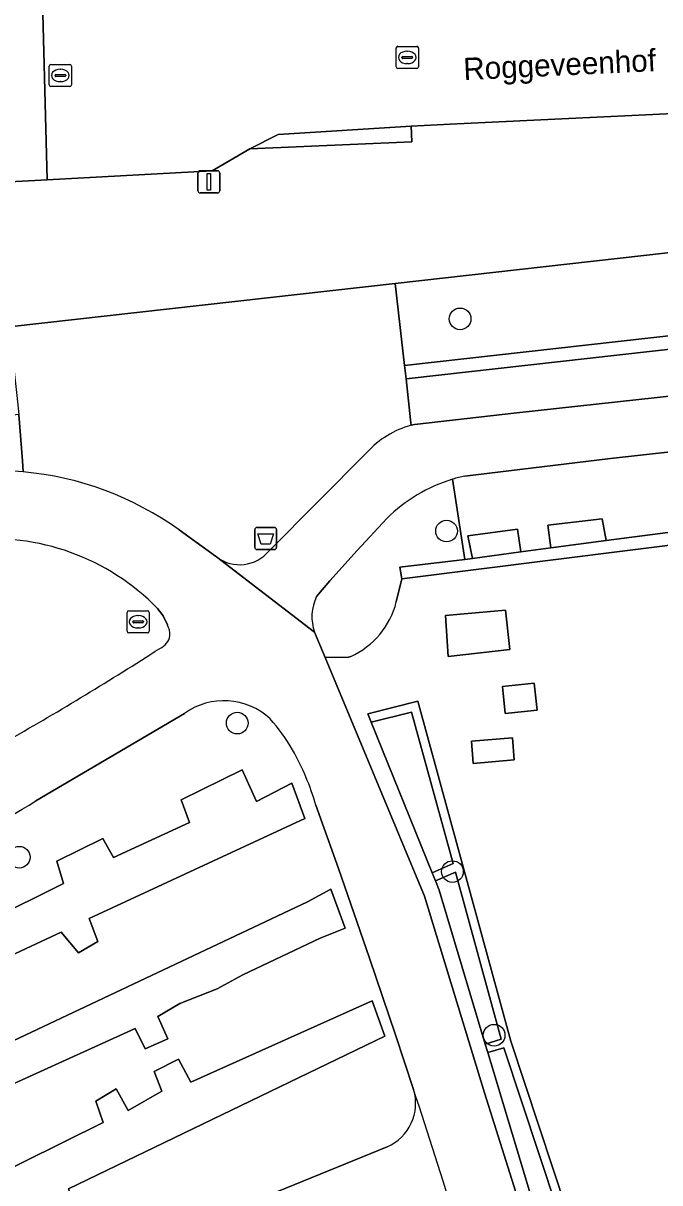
# Model space of a CAD drawing. Extents: x 161248 to 161848, y 384871 to 385383.
# Drawn here: x 161570.2 to 161598.9, y 385265.7 to 385318.1 of the extents above; entities that cross this region are included whole.
import ezdxf

# ---------------------------------------------------------------- set-up
doc = ezdxf.new("R2010")
doc.units = 0
for name, color, linetype in [('IMGEO_Afvalbak', 7, 'Continuous'), ('IMGEO_Boom', 7, 'Continuous'), ('IMGEO_Groenvoorziening', 7, 'Continuous'), ('IMGEO_Haag', 7, 'Continuous'), ('IMGEO_Hek', 7, 'Continuous'), ('IMGEO_Kolk', 7, 'Continuous'), ('IMGEO_Lichtmast', 7, 'Continuous'), ('IMGEO_Openbare_ruimte_label', 7, 'Continuous'), ('IMGEO_Parkeervlak_open', 7, 'Continuous'), ('IMGEO_Rijbaan_lokaal_open', 7, 'Continuous'), ('IMGEO_Rioolput', 7, 'Continuous'), ('IMGEO_Voetpad_gesloten', 7, 'Continuous'), ('IMGEO_Voetpad_halfverhard', 7, 'Continuous'), ('IMGEO_Voetpad_open', 7, 'Continuous')]:
    doc.layers.add(name, color=color, linetype=linetype)

msp = doc.modelspace()

# ---------------------------------------------------------------- linework, layer by layer
at = {"layer": 'IMGEO_Afvalbak'}
for p, q in [((161580.742, 385295.331), (161581.532, 385295.331)), ((161581.532, 385295.331), (161580.742, 385295.331)), ((161580.642, 385294.431), (161580.642, 385295.231)), ((161580.642, 385295.231), (161580.642, 385294.431)), ((161581.632, 385295.231), (161581.632, 385294.431)), ((161581.632, 385294.431), (161581.632, 385295.231)), ((161581.532, 385294.331), (161580.742, 385294.331)), ((161580.742, 385294.331), (161581.532, 385294.331))]:
    msp.add_line(p, q, dxfattribs=at)
msp.add_lwpolyline([(161580.785, 385295.045), (161581.489, 385295.045), (161581.34, 385294.575), (161580.934, 385294.575), (161580.785, 385295.045)], dxfattribs=at)
for centre, start, end in [((161580.742, 385295.231), 90, 180), ((161580.742, 385295.231), 90, 180), ((161581.532, 385295.231), 0, 90), ((161581.532, 385295.231), 360, 90), ((161580.742, 385294.431), 180, 270), ((161580.742, 385294.431), 180, 270), ((161581.532, 385294.431), 270, 0), ((161581.532, 385294.431), 270, 0)]:
    msp.add_arc(centre, 0.1, start, end, dxfattribs=at)
at = {"layer": 'IMGEO_Boom'}
for centre in [(161589.913, 385304.75), (161589.3, 385295.169), (161579.853, 385286.494), (161570.01, 385280.44), (161589.568, 385279.787), (161591.45, 385272.4)]:
    msp.add_circle(centre, 0.489, dxfattribs=at)
at = {"layer": 'IMGEO_Groenvoorziening'}
for points in [[(161641.615, 385301.67), (161640.058, 385301.531), (161639.748, 385301.503), (161638.964, 385311.532), (161638.643, 385315.896), (161589.461, 385313.536), (161587.705, 385313.449), (161587.742, 385312.751), (161580.423, 385312.423), (161578.726, 385311.437), (161571.271, 385311.033), (161565.904, 385310.742), (161565.986, 385309.143), (161566.151, 385305.927), (161559.46, 385305.43), (161557.427, 385304.94), (161543.364, 385306.723), (161500, 385302.086)], [(161414.256, 385250), (161410.885, 385280.109), (161410.162, 385286.563), (161475.044, 385293.779), (161521.676, 385299.004), (161534.85, 385300.481), (161543.938, 385301.499), (161569.562, 385304.383), (161586.988, 385306.345), (161622.8, 385310.376), (161633.809, 385311.615), (161634.458, 385305.787), (161634.818, 385302.549), (161643.668, 385222.865)], [(161587.706, 385299.943), (161587.682, 385300.195), (161587.477, 385302.042), (161587.409, 385302.649), (161586.988, 385306.345), (161569.562, 385304.383), (161569.909, 385301.291), (161569.997, 385300.438), (161570.159, 385298.333), (161570.191, 385297.839)], [(161623.518, 385303.767), (161623.412, 385304.548), (161623.245, 385306.057), (161587.477, 385302.042), (161587.682, 385300.195), (161587.706, 385299.943), (161587.861, 385299.981), (161592.477, 385300.503), (161614.231, 385302.891)], [(161570.191, 385297.839), (161570.159, 385298.333), (161569.997, 385300.438), (161535.217, 385296.515), (161535.39, 385294.333), (161535.413, 385294.069), (161566.889, 385297.751)], [(161622.111, 385297.21), (161609.425, 385295.743), (161607.813, 385295.557), (161607.548, 385298.946), (161607.494, 385299.64), (161605.215, 385299.388), (161605.275, 385298.69), (161605.56, 385295.301), (161604.309, 385295.144), (161587.287, 385293.014), (161587.034, 385291.969)], [(161604.004, 385298.548), (161605.275, 385298.69), (161605.215, 385299.388), (161596.705, 385298.446), (161590.125, 385297.653)], [(161581.293, 385294.274), (161585.709, 385298.718)], [(161589.571, 385297.508), (161590.134, 385293.89), (161590.476, 385293.931), (161590.268, 385294.958), (161592.51, 385295.254), (161592.649, 385294.227), (161594.007, 385294.407), (161593.873, 385295.426), (161596.32, 385295.715), (161596.511, 385294.738), (161600.574, 385295.275), (161600.447, 385296.271), (161601.666, 385296.389), (161604.17, 385296.685), (161604.004, 385298.548)], [(161587.287, 385293.014), (161587.187, 385293.539), (161590.134, 385293.89), (161589.571, 385297.508)], [(161586.604, 385295.734), (161585.262, 385294.293), (161584.032, 385292.927), (161583.431, 385292.218)], [(161577.229, 385295.216), (161578.874, 385294.035), (161578.924, 385293.996)], [(161587.034, 385291.969), (161587.287, 385293.014)], [(161576.709, 385290.925), (161576.507, 385291.336), (161576.254, 385291.67)], [(161583.344, 385290.595), (161583.815, 385289.464), (161584.874, 385289.465), (161584.977, 385289.503)], [(161584.977, 385289.503), (161584.874, 385289.465), (161583.815, 385289.464), (161588.302, 385278.678), (161591.012, 385269.794), (161594.277, 385259.437)], [(161594.735, 385264.483), (161592.208, 385272.136), (161588.009, 385287.479), (161585.754, 385286.91), (161585.905, 385286.535), (161587.727, 385286.995), (161589.6, 385280.148), (161588.648, 385279.737), (161588.797, 385279.366), (161589.707, 385279.759), (161591.772, 385272.214), (161591.052, 385271.998), (161591.167, 385271.615), (161591.887, 385271.831), (161594.289, 385264.559)], [(161577.471, 385286.933), (161570.764, 385282.982)], [(161584.428, 385279.934), (161583.408, 385282.782)], [(161587.814, 385269.946), (161586.998, 385272.418), (161585.818, 385275.88), (161584.428, 385279.934)], [(161558.726, 385274.313), (161566.764, 385259.266), (161586.614, 385267.358)]]:
    msp.add_lwpolyline(points, dxfattribs=at)
for points in [[(161586.988, 385306.345), (161587.409, 385302.649), (161623.177, 385306.667), (161622.8, 385310.376)], [(161587.477, 385302.042), (161623.245, 385306.057), (161623.177, 385306.667), (161587.409, 385302.649)], [(161604.309, 385295.144), (161605.56, 385295.301), (161605.275, 385298.69), (161604.004, 385298.548), (161604.17, 385296.685), (161604.258, 385295.705), (161601.784, 385295.435), (161600.574, 385295.275), (161596.511, 385294.738), (161594.007, 385294.407), (161592.649, 385294.227), (161590.476, 385293.931), (161590.134, 385293.89), (161587.187, 385293.539), (161587.287, 385293.014)], [(161590.476, 385293.931), (161592.649, 385294.227), (161592.51, 385295.254), (161590.268, 385294.958)], [(161594.007, 385294.407), (161596.511, 385294.738), (161596.32, 385295.715), (161593.873, 385295.426)], [(161591.959, 385291.593), (161589.252, 385291.358), (161589.368, 385289.497), (161592.162, 385289.824)], [(161589.368, 385289.497), (161589.252, 385291.358), (161591.959, 385291.593), (161592.162, 385289.824)], [(161593.386, 385287.077), (161593.262, 385288.294), (161591.831, 385288.148), (161591.954, 385286.932)], [(161591.954, 385286.932), (161591.831, 385288.148), (161593.262, 385288.294), (161593.386, 385287.077)], [(161599.45, 385249.36), (161598.005, 385248.835), (161597.889, 385249.219), (161597.655, 385250), (161597.576, 385250.262), (161595.77, 385256.279), (161595.654, 385256.666), (161593.477, 385263.921), (161593.362, 385264.304), (161591.167, 385271.615), (161591.052, 385271.998), (161588.966, 385278.948), (161588.797, 385279.366), (161588.648, 385279.737), (161585.905, 385286.535), (161585.754, 385286.91), (161588.009, 385287.479), (161592.208, 385272.136), (161594.735, 385264.483)], [(161588.648, 385279.737), (161589.6, 385280.148), (161587.727, 385286.995), (161585.905, 385286.535)], [(161592.355, 385284.83), (161592.272, 385285.831), (161590.422, 385285.676), (161590.505, 385284.676)], [(161590.505, 385284.676), (161590.422, 385285.676), (161592.272, 385285.831), (161592.355, 385284.83)], [(161573.176, 385277.666), (161573.559, 385276.626), (161572.684, 385276.115), (161571.908, 385277.053), (161562.776, 385272.79), (161561.923, 385274.236), (161572.017, 385279.251), (161571.71, 385280.253), (161573.79, 385281.287), (161574.261, 385280.424), (161577.698, 385282.007), (161577.315, 385283.035), (161580.08, 385284.387), (161580.719, 385282.951), (161582.312, 385283.783), (161582.899, 385282.193)], [(161582.899, 385282.193), (161582.312, 385283.783), (161580.719, 385282.951), (161580.08, 385284.387), (161577.315, 385283.035), (161577.698, 385282.007), (161574.261, 385280.424), (161573.79, 385281.287), (161571.71, 385280.253), (161572.017, 385279.251), (161561.923, 385274.236), (161562.776, 385272.79), (161571.908, 385277.053), (161572.684, 385276.115), (161573.559, 385276.626), (161573.176, 385277.666)], [(161591.052, 385271.998), (161591.772, 385272.214), (161589.707, 385279.759), (161588.797, 385279.366), (161588.966, 385278.948)], [(161583.026, 385278.426), (161584.076, 385278.999), (161584.726, 385277.237), (161583.601, 385276.789), (161580.113, 385275.13), (161578.947, 385274.492), (161577.26, 385273.828), (161576.265, 385273.251), (161576.713, 385272.243), (161575.703, 385271.792), (161575.244, 385272.705), (161565.034, 385268.072), (161564.307, 385269.594)], [(161577.26, 385273.828), (161578.947, 385274.492), (161580.113, 385275.13), (161583.601, 385276.789), (161584.726, 385277.237), (161584.076, 385278.999), (161583.026, 385278.426), (161564.307, 385269.594), (161565.034, 385268.072), (161575.244, 385272.705), (161575.703, 385271.792), (161576.713, 385272.243), (161576.265, 385273.251)], [(161585.937, 385273.952), (161586.523, 385272.363), (161572.238, 385265.46), (161572.583, 385264.445), (161571.696, 385263.922), (161571.033, 385264.898), (161567.317, 385263.175), (161566.527, 385264.862), (161573.806, 385268.46), (161573.473, 385269.425), (161574.386, 385269.973), (161574.934, 385268.996), (161576.456, 385269.876), (161576.098, 385270.764), (161577.202, 385271.313), (161577.763, 385270.273)], [(161586.523, 385272.363), (161585.937, 385273.952), (161577.763, 385270.273), (161577.202, 385271.313), (161576.098, 385270.764), (161576.456, 385269.876), (161574.934, 385268.996), (161574.386, 385269.973), (161573.473, 385269.425), (161573.806, 385268.46), (161566.527, 385264.862), (161567.317, 385263.175), (161571.033, 385264.898), (161571.696, 385263.922), (161572.583, 385264.445), (161572.238, 385265.46)], [(161593.362, 385264.304), (161594.289, 385264.559), (161591.887, 385271.831), (161591.167, 385271.615)]]:
    msp.add_lwpolyline(points, close=True, dxfattribs=at)
for centre, radius, start, end in [((161588.776, 385295.959), 4.125, 105.0295, 138.0221), ((161568.917, 385283.644), 14.252, 84.872, 98.1812), ((161568.912, 385283.652), 14.244, 54.2735, 84.8466), ((161591.669, 385290.63), 7.191, 106.967, 134.7842), ((161591.709, 385290.469), 7.357, 102.4367, 106.8976), ((161568.792, 385284.412), 10.409, 44.2053, 96.0833), ((161579.963, 385295.378), 1.729, 233.0747, 320.3113), ((161585.348, 385291.301), 2.125, 154.4486, 199.4147), ((161583.449, 385292.869), 3.696, 294.4206, 345.9135), ((161583.449, 385292.869), 3.696, 294.4206, 345.9135), ((161575.843, 385290.492), 0.968, 357.3761, 26.5344), ((161576.082, 385290.549), 0.735, 292.4833, 352.0831), ((161498.683, 385410.449), 143.434, 299.62866, 302.79051), ((161579.256, 385284.444), 3.063, 47.1639, 125.6447), ((161575.143, 385281.144), 8.315, 29.9016, 41.8364), ((161571.929, 385279.419), 11.961, 16.3308, 29.3916), ((161522.742, 385361.321), 91.887, 294.31608, 301.50844), ((161585.771, 385269.321), 2.136, 293.2407, 17.007)]:
    msp.add_arc(centre, radius, start, end, dxfattribs=at)
at = {"layer": 'IMGEO_Haag'}
msp.add_lwpolyline([(161604.309, 385295.144), (161605.56, 385295.301), (161605.275, 385298.69), (161604.004, 385298.548), (161604.17, 385296.685), (161604.258, 385295.705), (161601.784, 385295.435), (161600.574, 385295.275), (161596.511, 385294.738), (161594.007, 385294.407), (161592.649, 385294.227), (161590.476, 385293.931), (161590.134, 385293.89), (161587.187, 385293.539), (161587.287, 385293.014)], close=True, dxfattribs=at)
msp.add_lwpolyline([(161594.735, 385264.483), (161592.208, 385272.136), (161588.009, 385287.479), (161585.754, 385286.91), (161585.905, 385286.535), (161587.727, 385286.995), (161589.6, 385280.148), (161588.648, 385279.737), (161588.797, 385279.366), (161589.707, 385279.759), (161591.772, 385272.214), (161591.052, 385271.998), (161591.167, 385271.615), (161591.887, 385271.831), (161594.289, 385264.559)], dxfattribs=at)
at = {"layer": 'IMGEO_Hek'}
for points in [[(161586.988, 385306.345), (161622.8, 385310.376)], [(161569.562, 385304.383), (161586.988, 385306.345)]]:
    msp.add_lwpolyline(points, dxfattribs=at)
at = {"layer": 'IMGEO_Kolk'}
for p, q in [((161587.028, 385316.131), (161587.028, 385316.983)), ((161587.103, 385317.057), (161587.955, 385317.057)), ((161587.516, 385316.837), (161587.541, 385316.837)), ((161588.029, 385316.983), (161588.029, 385316.131)), ((161571.443, 385316.243), (161572.295, 385316.243)), ((161587.287, 385316.551), (161587.287, 385316.563)), ((161587.725, 385316.514), (161587.327, 385316.514)), ((161587.33, 385316.6), (161587.728, 385316.6)), ((161587.539, 385316.277), (161587.514, 385316.277)), ((161587.771, 385316.563), (161587.771, 385316.551)), ((161571.368, 385315.317), (161571.368, 385316.169)), ((161571.627, 385315.737), (161571.627, 385315.749)), ((161572.065, 385315.7), (161571.667, 385315.7)), ((161571.67, 385315.786), (161572.068, 385315.786)), ((161571.856, 385316.023), (161571.881, 385316.023)), ((161572.111, 385315.749), (161572.111, 385315.737)), ((161572.369, 385316.169), (161572.369, 385315.317)), ((161587.955, 385316.057), (161587.103, 385316.057)), ((161572.295, 385315.243), (161571.443, 385315.243)), ((161571.879, 385315.463), (161571.854, 385315.463))]:
    msp.add_line(p, q, dxfattribs=at)
for points in [[(161587.028, 385316.131), (161587.028, 385316.983)], [(161587.103, 385317.057), (161587.955, 385317.057)], [(161588.029, 385316.983), (161588.029, 385316.131)], [(161571.443, 385316.243), (161572.295, 385316.243)], [(161571.368, 385315.317), (161571.368, 385316.169)], [(161572.369, 385316.169), (161572.369, 385315.317)], [(161587.955, 385316.057), (161587.103, 385316.057)], [(161572.295, 385315.243), (161571.443, 385315.243)]]:
    msp.add_lwpolyline(points, dxfattribs=at)
for centre, radius, start, end in [((161587.105, 385316.981), 0.0765, 91.552, 178.448), ((161587.105, 385316.981), 0.0765, 91.552, 178.448), ((161587.953, 385316.981), 0.0765, 1.552, 88.448), ((161587.953, 385316.981), 0.0765, 1.552, 88.448), ((161571.445, 385316.167), 0.0765, 91.552, 178.448), ((161571.445, 385316.167), 0.0765, 91.552, 178.448), ((161572.293, 385316.167), 0.0765, 1.552, 88.448), ((161572.293, 385316.167), 0.0765, 1.552, 88.448), ((161587.327, 385316.56), 0.0403, 85.8775, 175.7526), ((161587.324, 385316.55), 0.0366, 178.938, 274.7102), ((161587.728, 385316.557), 0.043, 264.8664, 352.4533), ((161587.732, 385316.562), 0.0386, 1.7309, 96.639), ((161571.667, 385315.746), 0.0403, 85.8775, 175.7526), ((161571.664, 385315.736), 0.0366, 178.938, 274.7102), ((161572.068, 385315.743), 0.043, 264.8664, 352.4533), ((161572.072, 385315.748), 0.0386, 1.7309, 96.639), ((161587.105, 385316.133), 0.0765, 181.552, 268.448), ((161587.105, 385316.133), 0.0765, 181.552, 268.448), ((161587.953, 385316.133), 0.0765, 271.552, 358.448), ((161587.953, 385316.133), 0.0765, 271.552, 358.448), ((161571.445, 385315.319), 0.0765, 181.552, 268.448), ((161571.445, 385315.319), 0.0765, 181.552, 268.448), ((161572.293, 385315.319), 0.0765, 271.552, 358.448), ((161572.293, 385315.319), 0.0765, 271.552, 358.448)]:
    msp.add_arc(centre, radius, start, end, dxfattribs=at)
for centre, major_axis, ratio, start_param, end_param in [((161587.515, 385316.557), (-0.387, 0.002), 0.722429, 4.712389, 7.853982), ((161587.54, 385316.557), (-0.39, 0.002), 0.717154, 1.570796, 4.712389), ((161571.855, 385315.743), (-0.387, 0.002), 0.722429, 4.712389, 7.853982), ((161571.88, 385315.743), (-0.39, 0.002), 0.717154, 1.570796, 4.712389)]:
    msp.add_ellipse(centre, major_axis=major_axis, ratio=ratio, start_param=start_param, end_param=end_param, dxfattribs=at)
at = {"layer": 'IMGEO_Lichtmast'}
for p, q in [((161578.075, 385310.536), (161578.075, 385311.336)), ((161578.075, 385311.336), (161578.075, 385310.536)), ((161578.175, 385311.436), (161578.965, 385311.436)), ((161578.965, 385311.436), (161578.175, 385311.436)), ((161579.065, 385311.336), (161579.065, 385310.536)), ((161579.065, 385310.536), (161579.065, 385311.336)), ((161578.965, 385310.436), (161578.175, 385310.436)), ((161578.175, 385310.436), (161578.965, 385310.436))]:
    msp.add_line(p, q, dxfattribs=at)
msp.add_lwpolyline([(161578.495, 385311.311), (161578.645, 385311.311), (161578.645, 385310.561), (161578.495, 385310.561), (161578.495, 385311.311)], dxfattribs=at)
for centre, start, end in [((161578.175, 385311.336), 90, 180), ((161578.175, 385311.336), 90, 180), ((161578.965, 385311.336), 0, 90), ((161578.965, 385311.336), 360, 90), ((161578.175, 385310.536), 180, 270), ((161578.175, 385310.536), 180, 270), ((161578.965, 385310.536), 270, 0), ((161578.965, 385310.536), 270, 0)]:
    msp.add_arc(centre, 0.1, start, end, dxfattribs=at)
at = {"layer": 'IMGEO_Parkeervlak_open'}
msp.add_lwpolyline([(161565.904, 385310.742), (161571.271, 385311.033), (161571.019, 385320.851), (161565.599, 385320.755)], close=True, dxfattribs=at)
at = {"layer": 'IMGEO_Rijbaan_lokaal_open'}
msp.add_lwpolyline([(161571.019, 385320.851), (161571.271, 385311.033), (161578.726, 385311.437), (161580.423, 385312.423), (161581.701, 385313.078), (161587.705, 385313.449), (161589.461, 385313.536), (161638.643, 385315.896), (161638.202, 385321.9)], dxfattribs=at)
at = {"layer": 'IMGEO_Rioolput'}
for p, q in [((161574.881, 385290.644), (161574.881, 385291.496)), ((161574.956, 385291.57), (161575.808, 385291.57)), ((161575.14, 385291.064), (161575.14, 385291.076)), ((161575.183, 385291.113), (161575.581, 385291.113)), ((161575.369, 385291.35), (161575.394, 385291.35)), ((161575.624, 385291.076), (161575.624, 385291.064)), ((161575.882, 385291.496), (161575.882, 385290.644)), ((161575.808, 385290.57), (161574.956, 385290.57)), ((161575.578, 385291.027), (161575.18, 385291.027)), ((161575.392, 385290.79), (161575.367, 385290.79))]:
    msp.add_line(p, q, dxfattribs=at)
for points in [[(161574.881, 385290.644), (161574.881, 385291.496)], [(161574.956, 385291.57), (161575.808, 385291.57)], [(161575.882, 385291.496), (161575.882, 385290.644)], [(161575.808, 385290.57), (161574.956, 385290.57)]]:
    msp.add_lwpolyline(points, dxfattribs=at)
for centre, radius, start, end in [((161574.958, 385291.494), 0.0765, 91.552, 178.448), ((161574.958, 385291.494), 0.0765, 91.552, 178.448), ((161575.18, 385291.073), 0.0403, 85.8775, 175.7526), ((161575.177, 385291.063), 0.0366, 178.938, 274.7102), ((161575.581, 385291.07), 0.043, 264.8664, 352.4533), ((161575.585, 385291.075), 0.0386, 1.7309, 96.639), ((161575.806, 385291.494), 0.0765, 1.552, 88.448), ((161575.806, 385291.494), 0.0765, 1.552, 88.448), ((161574.958, 385290.646), 0.0765, 181.552, 268.448), ((161574.958, 385290.646), 0.0765, 181.552, 268.448), ((161575.806, 385290.646), 0.0765, 271.552, 358.448), ((161575.806, 385290.646), 0.0765, 271.552, 358.448)]:
    msp.add_arc(centre, radius, start, end, dxfattribs=at)
for centre, major_axis, ratio, start_param, end_param in [((161575.368, 385291.07), (-0.387, 0.002), 0.722429, 4.712389, 7.853982), ((161575.393, 385291.07), (-0.39, 0.002), 0.717154, 1.570796, 4.712389)]:
    msp.add_ellipse(centre, major_axis=major_axis, ratio=ratio, start_param=start_param, end_param=end_param, dxfattribs=at)
at = {"layer": 'IMGEO_Voetpad_gesloten'}
for points in [[(161594.277, 385259.437), (161591.012, 385269.794), (161588.302, 385278.678), (161583.815, 385289.464), (161583.344, 385290.595), (161578.924, 385293.996), (161578.874, 385294.035), (161577.229, 385295.216)], [(161576.254, 385291.67), (161576.507, 385291.336), (161576.709, 385290.925)], [(161570.764, 385282.982), (161577.471, 385286.933)], [(161583.408, 385282.782), (161584.428, 385279.934), (161585.818, 385275.88), (161586.998, 385272.418), (161587.814, 385269.946)]]:
    msp.add_lwpolyline(points, dxfattribs=at)
for centre, radius, start, end in [((161568.917, 385283.644), 14.252, 84.872, 98.1812), ((161568.912, 385283.652), 14.244, 54.2735, 84.8466), ((161568.792, 385284.412), 10.409, 44.2053, 96.0833), ((161575.843, 385290.492), 0.968, 357.3761, 26.5344), ((161576.082, 385290.549), 0.735, 292.4833, 352.0831), ((161498.683, 385410.449), 143.434, 299.62866, 302.79051), ((161579.256, 385284.444), 3.063, 47.1639, 125.6447), ((161575.143, 385281.144), 8.315, 29.9016, 41.8364), ((161571.929, 385279.419), 11.961, 16.3308, 29.3916), ((161522.742, 385361.321), 91.887, 294.31608, 301.50844), ((161167.546, 385132.432), 442.194, 17.2979, 18.11836)]:
    msp.add_arc(centre, radius, start, end, dxfattribs=at)
at = {"layer": 'IMGEO_Voetpad_halfverhard'}
for points in [[(161622.323, 385303.834), (161614.231, 385302.891), (161592.477, 385300.503), (161587.861, 385299.981), (161587.706, 385299.943)], [(161590.125, 385297.653), (161596.705, 385298.446), (161605.215, 385299.388), (161607.494, 385299.64), (161614.376, 385300.402), (161619.46, 385300.995)], [(161585.709, 385298.718), (161581.293, 385294.274)], [(161583.431, 385292.218), (161584.032, 385292.927), (161585.262, 385294.293), (161586.604, 385295.734)], [(161578.924, 385293.996), (161583.344, 385290.595)], [(161586.614, 385267.358), (161566.764, 385259.266), (161558.726, 385274.313)]]:
    msp.add_lwpolyline(points, dxfattribs=at)
for centre, radius, start, end in [((161588.776, 385295.959), 4.125, 105.0295, 138.0221), ((161591.669, 385290.63), 7.191, 106.967, 134.7842), ((161591.709, 385290.469), 7.357, 102.4367, 106.8976), ((161579.963, 385295.378), 1.729, 233.0747, 320.3113), ((161585.348, 385291.301), 2.125, 154.4486, 199.4147), ((161585.771, 385269.321), 2.136, 293.2407, 17.007), ((161167.546, 385132.432), 442.194, 17.2979, 18.11836)]:
    msp.add_arc(centre, radius, start, end, dxfattribs=at)
at = {"layer": 'IMGEO_Voetpad_open'}
msp.add_lwpolyline([(161580.423, 385312.423), (161587.742, 385312.751), (161587.705, 385313.449), (161581.701, 385313.078)], close=True, dxfattribs=at)

# ---------------------------------------------------------------- texts
at = {"layer": 'IMGEO_Openbare_ruimte_label'}
msp.add_text('Roggeveenhof', height=1, rotation=2.6936, dxfattribs=at).set_placement((161590.083, 385315.531))

doc.saveas('drawing.dxf')
